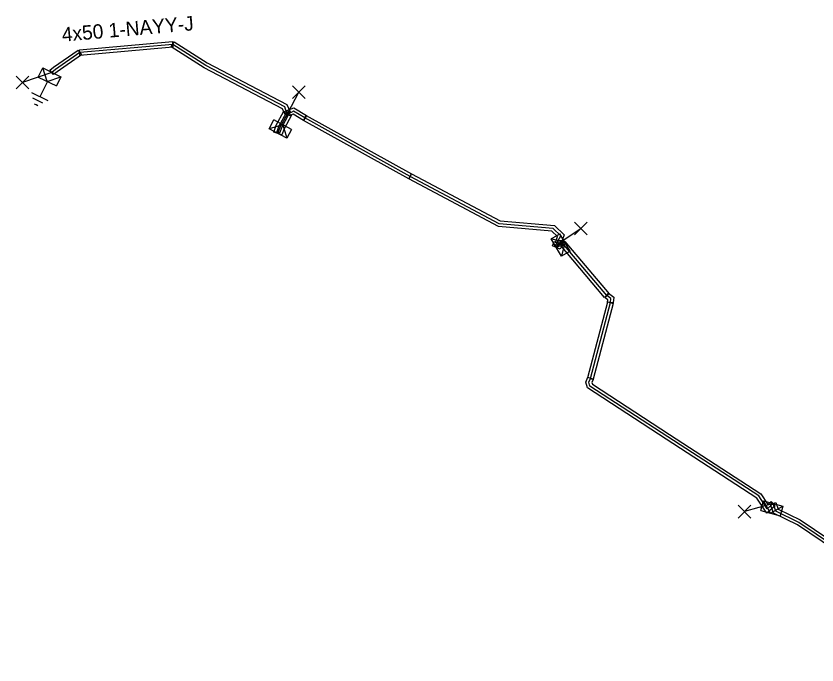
# Model space of a CAD drawing. Extents: x -540466 to -537383, y -1184038 to -1179972.
# Drawn here: x -539074.5 to -539018.7, y -1180916.3 to -1180871.1 of the extents above; entities that cross this region are included whole.
import ezdxf

# ---------------------------------------------------------------- set-up
doc = ezdxf.new("R2010")
doc.units = 0
for name, color, linetype in [('Vrstva 1', 7, 'Continuous'), ('Vrstva 14', 7, 'Continuous'), ('Vrstva 15', 7, 'Continuous'), ('Vrstva 20', 7, 'Continuous'), ('Vrstva 31', 7, 'Continuous'), ('Vrstva 34', 7, 'Continuous'), ('Vrstva 5', 7, 'Continuous'), ('Vrstva 59', 7, 'Continuous'), ('Vrstva 6', 7, 'Continuous'), ('Vrstva 9', 7, 'Continuous')]:
    doc.layers.add(name, color=color, linetype=linetype)

# ---------------------------------------------------------------- blocks, each defined once
blk = doc.blocks.new('NN800')
at = {"layer": 'Vrstva 1'}
for points in [[(-0.442, 0.442), (0.442, -0.442)], [(-0.442, -0.442), (0.442, 0.442)]]:
    blk.add_lwpolyline(points, dxfattribs=at)
blk = doc.blocks.new('NN630')
at = {"layer": 'Vrstva 9'}
for points in [[(-0.003, -0.7), (-0.703, 0)], [(-0.703, -0.7), (-0.703, 0), (0.697, 0), (0.697, -0.7)], [(-0.003, -0.7), (0.697, 0)], [(-0.703, -0.7), (0.697, -0.7)]]:
    blk.add_lwpolyline(points, dxfattribs=at)
blk = doc.blocks.new('NN810')
at = {"layer": 'Vrstva 14'}
for points in [[(0.004, -0.64), (0.004, -1.89)], [(0.629, -1.89), (-0.621, -1.89)], [(0.388, -2.2), (-0.399, -2.2)], [(0.004, -2.515), (-0.124, -2.515)], [(0.137, -2.515), (0.004, -2.515)]]:
    blk.add_lwpolyline(points, dxfattribs=at)

msp = doc.modelspace()

# ---------------------------------------------------------------- linework, layer by layer
at = {"layer": 'Vrstva 20'}
for points in [[(-539070.078, -1180873.441), (-539063.598, -1180872.871), (-539063.562, -1180873.269), (-539070.042, -1180873.839)], [(-539063.473, -1180872.901), (-539061.18, -1180874.357), (-539055.627, -1180877.264), (-539055.389, -1180877.775), (-539055.751, -1180877.945), (-539055.933, -1180877.556), (-539061.38, -1180874.703), (-539063.687, -1180873.239)], [(-539072.139, -1180874.867), (-539071.881, -1180874.651), (-539070.173, -1180873.475), (-539069.947, -1180873.805), (-539071.639, -1180874.969), (-539071.881, -1180875.173)], [(-539056.533, -1180879.179), (-539056.365, -1180878.708), (-539055.834, -1180877.718), (-539055.306, -1180878.002), (-539055.815, -1180878.952), (-539055.967, -1180879.381)], [(-539055.639, -1180877.672), (-539055.138, -1180877.489), (-539054.266, -1180878.019), (-539054.474, -1180878.361), (-539055.182, -1180877.931), (-539055.501, -1180878.048)], [(-539054.273, -1180878.015), (-539046.933, -1180882.095), (-539047.127, -1180882.445), (-539054.467, -1180878.365)], [(-539046.936, -1180882.093), (-539040.772, -1180885.364), (-539036.982, -1180885.697), (-539036.31, -1180886.344), (-539036.531, -1180886.994), (-539036.909, -1180886.866), (-539036.77, -1180886.456), (-539037.158, -1180886.083), (-539040.888, -1180885.756), (-539047.124, -1180882.447)], [(-539037.124, -1180887.097), (-539036.994, -1180886.807), (-539036.446, -1180887.053), (-539036.576, -1180887.343)], [(-539036.404, -1180887.12), (-539036.714, -1180887.13), (-539036.726, -1180886.73), (-539036.416, -1180886.72)], [(-539033.483, -1180890.699), (-539036.563, -1180887.049), (-539036.257, -1180886.791), (-539033.177, -1180890.441)], [(-539033.279, -1180891.039), (-539033.261, -1180890.872), (-539033.45, -1180890.73), (-539033.21, -1180890.41), (-539032.839, -1180890.688), (-539032.881, -1180891.081)], [(-539034.663, -1180896.289), (-539033.273, -1180891.009), (-539032.887, -1180891.111), (-539034.277, -1180896.391)], [(-539021.608, -1180905.21), (-539022.19, -1180905.721), (-539022.884, -1180904.675), (-539029.189, -1180900.578), (-539034.68, -1180896.998), (-539034.803, -1180896.597), (-539034.653, -1180896.259), (-539034.287, -1180896.421), (-539034.377, -1180896.623), (-539034.34, -1180896.742), (-539028.971, -1180900.242), (-539022.596, -1180904.385), (-539022.11, -1180905.119), (-539021.872, -1180904.91)], [(-539021.552, -1180904.993), (-539021.389, -1180905.446), (-539019.85, -1180906.196), (-539013.863, -1180910.228), (-539009.914, -1180913.254), (-539009.174, -1180913.886), (-539005.916, -1180915.786), (-539004.919, -1180915.893), (-539004.542, -1180915.602), (-539004.298, -1180915.918), (-539004.801, -1180916.307), (-539006.044, -1180916.174), (-539009.406, -1180914.214), (-539010.166, -1180913.566), (-539014.097, -1180910.552), (-539020.05, -1180906.544), (-539021.711, -1180905.734), (-539021.928, -1180905.127)]]:
    msp.add_lwpolyline(points, close=True, dxfattribs=at)
at = {"layer": 'Vrstva 5'}
msp.add_lwpolyline([(-539013.98, -1180910.39), (-539019.95, -1180906.37), (-539021.55, -1180905.59), (-539021.74, -1180905.06), (-539022.15, -1180905.42), (-539022.74, -1180904.53), (-539029.08, -1180900.41), (-539034.51, -1180896.87), (-539034.59, -1180896.61), (-539034.47, -1180896.34), (-539033.08, -1180891.06), (-539033.05, -1180890.78), (-539033.33, -1180890.57), (-539036.41, -1180886.92), (-539036.629, -1180886.971), (-539036.707, -1180887.146), (-539036.85, -1180887.22), (-539036.89, -1180887.064), (-539036.811, -1180886.889), (-539036.54, -1180886.4), (-539037.07, -1180885.89), (-539040.83, -1180885.56), (-539047.03, -1180882.27), (-539054.37, -1180878.19), (-539055.16, -1180877.71), (-539055.482, -1180877.907), (-539055.998, -1180878.871), (-539056.115, -1180879.2), (-539056.25, -1180879.28), (-539056.305, -1180879.137), (-539056.182, -1180878.789), (-539055.658, -1180877.813), (-539055.78, -1180877.41), (-539061.28, -1180874.53), (-539063.58, -1180873.07), (-539070.06, -1180873.64), (-539071.76, -1180874.81), (-539072.01, -1180875.02)], dxfattribs=at)
at = {"layer": 'Vrstva 59'}
for points in [[(-539072.01, -1180875.02), (-539074.058, -1180875.713)], [(-539056.25, -1180879.28), (-539056.09, -1180878.83), (-539055.57, -1180877.86), (-539054.791, -1180876.398)], [(-539036.85, -1180887.22), (-539036.72, -1180886.93), (-539035.136, -1180885.893)], [(-539021.74, -1180905.06), (-539023.743, -1180905.625)]]:
    msp.add_lwpolyline(points, dxfattribs=at)

# ---------------------------------------------------------------- block references
at = {"layer": 'Vrstva 15', "rotation": -25.898875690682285}
msp.add_blockref('NN810', (-539072.01, -1180875.02), dxfattribs=at)
at = {"layer": 'Vrstva 31'}
for p, rotation in [((-539072.01, -1180875.02), -25.898875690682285), ((-539056.25, -1180879.28), 151.88093270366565), ((-539036.85, -1180887.22), 120.83899606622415), ((-539021.74, -1180905.06), -15.699081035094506)]:
    msp.add_blockref('NN630', p, dxfattribs=dict(at, rotation=rotation))
at = {"layer": 'Vrstva 34'}
for p in [(-539074.058, -1180875.713), (-539054.791, -1180876.398), (-539035.136, -1180885.893), (-539023.743, -1180905.625)]:
    msp.add_blockref('NN800', p, dxfattribs=at)

# ---------------------------------------------------------------- texts
at = {"layer": 'Vrstva 6'}
msp.add_text('4x50 1-NAYY-J', height=1, rotation=5.027, dxfattribs=at).set_placement((-539071.264, -1180872.887))

doc.saveas('drawing.dxf')
